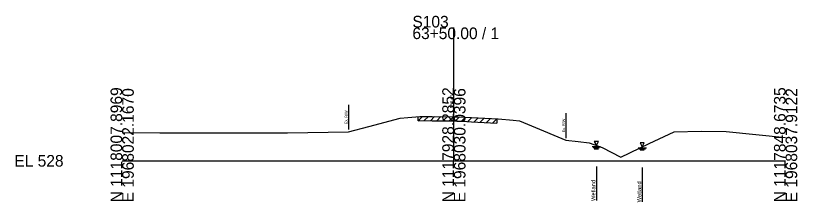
# Model space of a CAD drawing. Extents: x -26 to 163, y -10 to 24018.
# Drawn here: x -25.7 to 162.8, y 11490 to 11534.9 of the extents above; entities that cross this region are included whole.
import ezdxf

# ---------------------------------------------------------------- set-up
doc = ezdxf.new("R2010")
doc.units = 0
for name, color, linetype in [('RD_GPK_XS_Cell', 7, 'Continuous'), ('RD_XS_ExGround', 7, 'Continuous'), ('RD_XS_ExPaveRet', 7, 'Continuous'), ('RD_XS_ExRW', 7, 'Continuous'), ('RD_XS_EXWetland', 7, 'Continuous'), ('RD_XS_TX_Elev_EX', 7, 'Continuous')]:
    doc.layers.add(name, color=color, linetype=linetype)

msp = doc.modelspace()

# ---------------------------------------------------------------- linework, layer by layer
at = {"layer": 'RD_GPK_XS_Cell'}
for p, q in [((80, 11500), (80, 11532.09)), ((0, 11500), (80, 11500)), ((80, 11500), (160, 11500))]:
    msp.add_line(p, q, dxfattribs=at)
at = {"layer": 'RD_XS_ExGround'}
msp.add_lwpolyline([(0, 11506.78), (9.07, 11506.7), (39.87, 11506.77), (54.6, 11507), (59.47, 11508.26), (67.08, 11510.3), (68.91, 11510.44), (71.77, 11510.7), (74.8, 11510.64), (80, 11510.61), (80.9, 11510.6), (84.21, 11510.4), (90.69, 11510.08), (94.33, 11509.77), (95.85, 11509.66), (98.75, 11508.41), (107.04, 11504.99), (109.97, 11504.64), (112.64, 11504.32), (115.73, 11503.17), (120.27, 11500.88), (127.1, 11504.16), (133.1, 11506.96), (139.62, 11507.1), (145.7, 11507.06), (160, 11505.6)], dxfattribs=at)
at = {"layer": 'RD_XS_ExPaveRet'}
for p, q in [((71.37, 11509.66), (72.4, 11510.68)), ((71.37, 11509.66), (71.37, 11510.66)), ((72.87, 11509.68), (73.85, 11510.66)), ((74.37, 11509.65), (75.36, 11510.64)), ((75.87, 11509.63), (76.87, 11510.63)), ((77.37, 11509.62), (78.37, 11510.62)), ((78.87, 11509.61), (79.87, 11510.61)), ((80.37, 11509.6), (81.34, 11510.57)), ((81.87, 11509.54), (82.82, 11510.49)), ((83.38, 11509.45), (84.32, 11510.4)), ((84.88, 11509.37), (85.83, 11510.32)), ((86.38, 11509.29), (87.33, 11510.25)), ((87.88, 11509.22), (88.83, 11510.17)), ((89.38, 11509.14), (90.33, 11510.09)), ((90.34, 11510.09), (90.34, 11509.09)), ((71.37, 11509.66), (71.77, 11509.7)), ((71.77, 11509.7), (74.8, 11509.64)), ((74.8, 11509.64), (80, 11509.61)), ((80, 11509.61), (80.9, 11509.6)), ((80.9, 11509.6), (84.21, 11509.4)), ((84.21, 11509.4), (90.34, 11509.09))]:
    msp.add_line(p, q, dxfattribs=at)
at = {"layer": 'RD_XS_ExRW'}
for p, q in [((54.6, 11513.5), (54.6, 11507.5)), ((107.04, 11511.49), (107.04, 11505.49))]:
    msp.add_line(p, q, dxfattribs=at)
at = {"layer": 'RD_XS_EXWetland'}
for p, q in [((113.87, 11504.67), (114.37, 11503.67)), ((114.87, 11504.67), (113.87, 11504.67)), ((114.37, 11503.67), (114.87, 11504.67)), ((124.93, 11504.36), (125.43, 11503.36)), ((125.93, 11504.36), (124.93, 11504.36)), ((125.43, 11503.36), (125.93, 11504.36)), ((113.37, 11503.42), (115.37, 11503.42)), ((113.62, 11503.17), (115.12, 11503.17)), ((113.87, 11502.92), (114.87, 11502.92)), ((124.43, 11503.11), (126.43, 11503.11)), ((124.68, 11502.86), (126.18, 11502.86)), ((124.93, 11502.61), (125.93, 11502.61)), ((114.37, 11498.67), (114.37, 11490.42)), ((125.43, 11498.36), (125.43, 11490.11))]:
    msp.add_line(p, q, dxfattribs=at)

# ---------------------------------------------------------------- texts
at = {"layer": 'RD_GPK_XS_Cell'}
for s, p in [('S103', (70, 11532.09)), ('63+50.00 / 1', (70, 11529.29)), ('EL 528', (-26, 11498.6))]:
    msp.add_text(s, height=2.8, dxfattribs=at).set_placement(p)
for s, p in [('N 1118007.8969', (0, 11490)), ('N 1117928.2852', (80, 11490)), ('N 1117848.6735', (160, 11490)), ('E 1968022.1670', (2.8, 11490)), ('E 1968030.0396', (82.8, 11490)), ('E 1968037.9122', (162.8, 11490))]:
    msp.add_text(s, height=2.8, rotation=90, dxfattribs=at).set_placement(p)
at = {"layer": 'RD_XS_ExRW'}
for p in [(54.35, 11508.84), (106.79, 11506.84)]:
    msp.add_text('Ex. R/W ', height=0.65, rotation=90, dxfattribs=at).set_placement(p)
at = {"layer": 'RD_XS_EXWetland'}
for p in [(114.12, 11490.32), (125.18, 11490)]:
    msp.add_text('Wetland ', height=1, rotation=90, dxfattribs=at).set_placement(p)
at = {"layer": 'RD_XS_TX_Elev_EX'}
msp.add_text('538.61', height=0.8, rotation=90, dxfattribs=at).set_placement((79.9, 11512.61))

doc.saveas('drawing.dxf')
